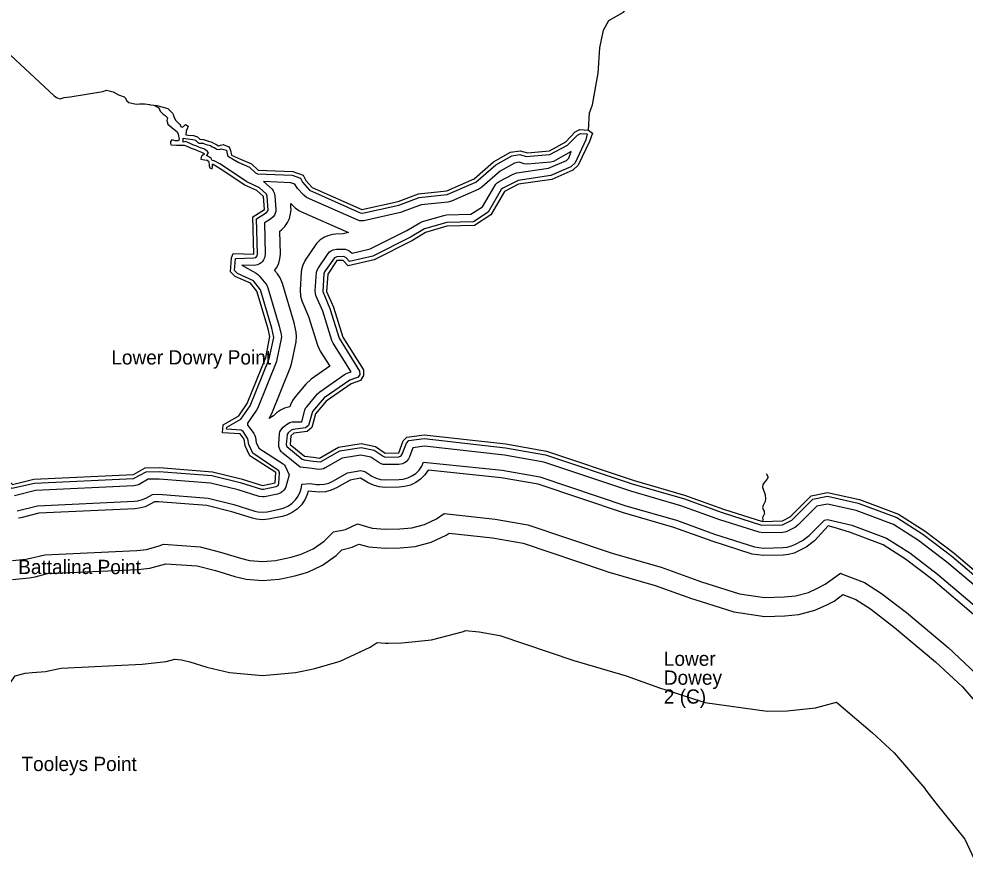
# Model space of a CAD drawing. Extents: x 2532689 to 2764727, y 536648 to 732970.
# Drawn here: x 2714374 to 2724345, y 656004 to 664960 of the extents above; entities that cross this region are included whole.
import ezdxf

# ---------------------------------------------------------------- set-up
doc = ezdxf.new("R2010")
doc.units = 0
for name, color, linetype in [('Exist Hydrographic Buffer Line', 7, 'Continuous'), ('Exist Hydrographic Creek Double Shore', 7, 'Continuous'), ('Exist Hydrographic Creek Single Shore', 7, 'Continuous'), ('Exist Hydrographic Point Label', 7, 'Continuous'), ('Exist Hydrographic River Shore', 7, 'Continuous'), ('Exist Survey Geodetic Marker Label', 7, 'Continuous')]:
    doc.layers.add(name, color=color, linetype=linetype)

msp = doc.modelspace()

# ---------------------------------------------------------------- linework, layer by layer
at = {"layer": 'Exist Hydrographic Buffer Line'}
for points in [[(2717114.4, 660065.1), (2717119.9, 660178.9), (2717114.6, 660200.7), (2716840, 660384.3), (2716795.7, 660475), (2716786.5, 660537.4), (2716735.9, 660613), (2716717.6, 660626.5), (2716562.6, 660638.5), (2716564.2, 660659.6), (2716710.9, 660744.3), (2716811.9, 660884.7), (2717012.9, 661379.6), (2717059.2, 661605.3), (2717040, 661703.6), (2716921.2, 662104.9), (2716844.5, 662201.8), (2716676.6, 662279), (2716644.4, 662310.9), (2716655.3, 662435.2), (2716848, 662443), (2716869, 662448.3), (2716883.7, 662462.9), (2716888.8, 662482.9), (2716879.4, 662854.9), (2716983.2, 662920), (2716999.4, 662940.2), (2716990.5, 663091.3), (2716981.5, 663113.7), (2716908.9, 663180.5), (2716775.4, 663243.3), (2716517.9, 663415.1), (2716490, 663433.5), (2716433, 663465), (2716411.7, 663469.8), (2716398.8, 663490.4), (2716382.6, 663504), (2716350.8, 663520.9), (2716370.9, 663545.9), (2716362.1, 663564.6), (2716345.2, 663578.5), (2716323.1, 663590), (2716278.4, 663606.3), (2716247.6, 663621), (2716205.4, 663635), (2716177.9, 663649), (2716129.5, 663667.7), (2716106.2, 663660.3), (2716103.5, 663702.3), (2716153.9, 663695.8), (2716208.1, 663691.2), (2716234.1, 663684), (2716253.2, 663664.3), (2716274.9, 663652.8), (2716310.4, 663651.2), (2716346.7, 663638.1), (2716392, 663625.8), (2716411.3, 663613.6), (2716430.1, 663606.4), (2716459.9, 663588.3), (2716484.1, 663585), (2716506.6, 663591.9), (2716561.2, 663578.2), (2716569.8, 663538.1), (2716574.3, 663516.9), (2716593.6, 663505.1), (2716625.6, 663485.6), (2716691.2, 663445.8), (2716802.5, 663400.1), (2716866.1, 663339.2), (2716886.8, 663328.7), (2717253.4, 663313.7), (2717340.6, 663282.9), (2717360.7, 663240.2), (2717435.7, 663157), (2717971.7, 662916.1), (2717994.9, 662913.3), (2718377.7, 662998), (2718593, 663078.7), (2718887.1, 663110), (2719187.9, 663239.7), (2719399.1, 663422.6), (2719568.9, 663519.3), (2719652.5, 663531), (2719720.2, 663510.3), (2719968.7, 663531.3), (2720156.3, 663631.8), (2720259.1, 663736.6), (2720292.1, 663753.6), (2720361.6, 663748.9), (2720349.9, 663685.8), (2720235.1, 663443.6)], [(2719414.7, 663233.5), (2719435.8, 663247.7), (2719583.8, 663325.9), (2719622.8, 663338.5), (2719955.6, 663386.4), (2720144.9, 663469.7), (2720169.7, 663492.3), (2720195.1, 663561.9), (2720005.8, 663458.4), (2719976.3, 663451.7), (2719731.9, 663428.6), (2719696.8, 663433.8), (2719646.2, 663449.3), (2719595.1, 663442.2), (2719445.8, 663357.1), (2719251, 663186.2), (2719220.1, 663166.4), (2718931.2, 663039.8), (2718895.7, 663030.4), (2718611.9, 663000.2), (2718394.9, 662919.9), (2718008.6, 662834.4), (2717987.9, 662832.7), (2717967.2, 662834.4), (2717939.3, 662843), (2717405, 663080.4), (2717377.1, 663102.4), (2717309.2, 663175.1), (2717282.3, 663218.7), (2717238, 663234.2), (2716952.2, 663246.6), (2717042.8, 663165.1), (2717054.9, 663148), (2717063.5, 663129.1), (2717070.3, 663097.8), (2717081.8, 662953.8), (2717080.2, 662933), (2717074.6, 662912.8), (2717065.8, 662893.9), (2717053.9, 662876.7), (2717025.6, 662852.2), (2716960.6, 662811.3), (2716968.8, 662482.9), (2716967.2, 662462.1), (2716961.6, 662441.9), (2716952.8, 662423), (2716940.9, 662405.8), (2716926.2, 662391), (2716908.9, 662379), (2716889.9, 662370.2), (2716869.6, 662364.8), (2716846.4, 662362.9), (2716722.5, 662365.4), (2716873.9, 662280.1), (2716891.1, 662268.1), (2716905.9, 662253.1), (2716975, 662170.6), (2716986.9, 662153.6), (2716997.9, 662127.6), (2717117.7, 661721.8), (2717138.2, 661634), (2717139.8, 661613.2), (2717137.6, 661589.5), (2717093.7, 661370.9), (2717087.1, 661349.6), (2716890.1, 660862.3), (2716878, 660839.4), (2716782.8, 660701.8), (2716781.2, 660680.9), (2716799.8, 660660.9), (2716850.9, 660591.6), (2716859.7, 660572.7), (2716865.7, 660548.9), (2716872.8, 660499), (2716902.2, 660439.4), (2717157.3, 660272.6), (2717172, 660257.8), (2717183.9, 660240.6), (2717222.4, 660158.1)], [(2720235.1, 663443.6), (2720188.9, 663401.7), (2719978, 663308.8), (2719634.1, 663259.3), (2719473.1, 663176.9), (2719457.3, 663161.8), (2719318.1, 662924.4), (2719162.7, 662823.7), (2718882.6, 662815.5), (2718648.6, 662749), (2718501.4, 662661.2), (2718103.2, 662460.5), (2717857.7, 662403.3), (2717821.4, 662443), (2717798.9, 662455.5), (2717724.2, 662453.4), (2717700.2, 662444), (2717595.9, 662294.1), (2717588.9, 662274.1), (2717577, 662089.9), (2717650.4, 661908.6), (2717748.6, 661596.1), (2717964.3, 661250.1), (2717965.4, 661214.2), (2717947.5, 661185.4), (2717860.2, 661153.3), (2717589.1, 660967.3), (2717468.1, 660824.1), (2717424.6, 660678.3), (2717393.9, 660652.5), (2717264.7, 660635.1), (2717244.2, 660626.1), (2717212, 660598.3), (2717200.5, 660581.6), (2717191.9, 660478.3), (2717197.2, 660455.7), (2717359.8, 660322.6), (2717379.9, 660314.2), (2717473.6, 660302.4), (2717551.2, 660292.7)], [(2717336.3, 660239.2), (2717154.6, 660383.8), (2717140, 660398.6), (2717127.9, 660415.8), (2717119.1, 660434.7), (2717113.8, 660454.9), (2717112.1, 660483.5), (2717119.7, 660588.7), (2717125.3, 660609), (2717133.9, 660627.9), (2717159.7, 660658.8), (2717192.7, 660687.4), (2717210, 660699.4), (2717229, 660708.3), (2717253.8, 660714.4), (2717333.2, 660716), (2717357, 660716.5), (2717386.1, 660839.5), (2717394.9, 660858.5), (2717406.6, 660875.2), (2717519.6, 661011.1), (2717543.8, 661033.1), (2717805.6, 661214.4), (2717832.5, 661228.3), (2717873.9, 661243.7), (2717685.3, 661544.3), (2717672.3, 661572.1), (2717575.4, 661880.7), (2717504.2, 662046.1), (2717498.7, 662066.4), (2717497.2, 662095), (2717510.6, 662292.3), (2717516.1, 662312.6), (2717529.8, 662339.2), (2717633.8, 662490.5), (2717648.6, 662505.3), (2717665.8, 662517.3), (2717684.9, 662526.2), (2717720.9, 662533.3), (2717791.9, 662536.1), (2717812.6, 662534.3), (2717832.9, 662528.8), (2717852, 662520.1), (2717869.2, 662508), (2717885.2, 662491.9), (2718075.7, 662536.3), (2718462.6, 662731.2), (2718597.5, 662813.2), (2718626.5, 662825.8), (2718850.4, 662890.7), (2718880.3, 662895.4), (2719137.9, 662903), (2719258.8, 662981.3), (2719388.4, 663202.3), (2719399.9, 663218.7), (2719414.7, 663233.5)], [(2717010, 660749), (2717038.5, 660802.4), (2717235.4, 661289.7), (2717250.3, 661339.4), (2717294.4, 661557.9), (2717300, 661613.2), (2717295.7, 661661.8), (2717273.7, 661758.2), (2717151.3, 662173), (2717125.5, 662233.6), (2717097.6, 662273.2), (2717067.6, 662309.2), (2717091.4, 662342.9), (2717111.9, 662387.2), (2717124.7, 662434.3), (2717129, 662482.9), (2717122.8, 662725.5), (2717141.9, 662739.4), (2717176.3, 662773.9), (2717204.4, 662813.8), (2717224.9, 662858.1), (2717237.6, 662905.2), (2717241.9, 662953.8), (2717240.9, 662976.7), (2717238.9, 663016.2), (2717260.4, 662993.2), (2717284.8, 662969.8), (2717324.8, 662941.8), (2717351.4, 662928.4), (2717847.7, 662708.4), (2717791.9, 662696.1), (2717714.4, 662693.2), (2717677.5, 662689.2), (2717630.1, 662676.5), (2717585.8, 662655.9), (2717545.8, 662627.9), (2717511.4, 662593.4), (2717494.6, 662571.5), (2717397.6, 662429.5), (2717386.3, 662411.5), (2717365.8, 662367.3), (2717353.1, 662320.1), (2717349.4, 662289.7), (2717337.5, 662105.4), (2717341.2, 662038.6), (2717353.9, 661991.4), (2717425.1, 661824.8), (2717520, 661524), (2717549.7, 661459.3), (2717649.2, 661300.8), (2717452.7, 661164.7), (2717396.8, 661113.4), (2717283.8, 660977.5), (2717256.5, 660938.5), (2717236, 660894.2), (2717229, 660872.4), (2717174.3, 660858.6), (2717130, 660838), (2717090, 660810), (2717055.1, 660780), (2717010, 660749)], [(2717551.2, 660292.7), (2717754.4, 660408.7), (2717980.1, 660445.7), (2718115.9, 660418.7), (2718211, 660352.2), (2718234, 660344.9), (2718376.7, 660347.4), (2718401.7, 660356.8), (2718413.4, 660373.4), (2718457.5, 660492.2), (2718481.9, 660517.3), (2718646.1, 660538.6), (2719501.2, 660442.8), (2719924.2, 660368.8), (2720846.1, 660059.1), (2721375.8, 659906.4), (2721786.5, 659759.2), (2722198.7, 659627.6), (2722420.9, 659630.9), (2722520.6, 659678.1), (2722742.1, 659899.3), (2722895.8, 659931.6), (2723219.4, 659859), (2723625, 659707.4), (2723900, 659531.4), (2724204.1, 659299.1), (2724670.6, 658905.5)], [(2724617.3, 658845.7), (2724153.8, 659236.7), (2723854.1, 659465.9), (2723589.1, 659635.4), (2723196.9, 659782.1), (2722895.2, 659849.7), (2722782, 659826), (2722587.2, 659629.2), (2722557.5, 659607.2), (2722460.9, 659558.1), (2722423, 659550.9), (2722214, 659545.8), (2722174.5, 659551.5), (2721759.4, 659683.9), (2721351, 659830.1), (2720820.7, 659983.3), (2719904.5, 660291.1), (2719489.9, 660363.6), (2718647, 660458), (2718523.9, 660442.1), (2718488.5, 660345.6), (2718480, 660327.4), (2718467.9, 660310.3), (2718453.2, 660295.4), (2718436, 660283.4), (2718416.9, 660274.6), (2718377.9, 660267.3), (2718234, 660264.9), (2718213.3, 660266.7), (2718193, 660272.2), (2718165.3, 660286.6), (2718083.7, 660343.6), (2717978.9, 660364.4), (2717781.6, 660332.1), (2717602.4, 660229.8), (2717584, 660221.2), (2717563.7, 660215.8), (2717528, 660214.9), (2717463.6, 660223), (2717336.3, 660239.2)], [(2714355.4, 659779.6), (2714571.1, 659831.9), (2715592.9, 659879.7), (2715628.4, 659883.6), (2715675.8, 659896.3), (2715718.4, 659916.1), (2715780.5, 659951.4), (2715845.7, 659952.6), (2716367.4, 659912.5), (2716639.5, 659843.6), (2716859.9, 659776), (2716893.4, 659767.9), (2716941.9, 659763.7), (2716990.5, 659767.9), (2717133.3, 659798.1), (2717170.8, 659808.9), (2717214.9, 659829.5), (2717254.9, 659857.6), (2717289.5, 659892.1), (2717317.4, 659932), (2717337.9, 659976.3), (2717350.6, 660023.4), (2717354.7, 660059.2), (2717443.7, 660064.2), (2717508.3, 660056.1), (2717543, 660054), (2717591.6, 660058.2), (2717638.7, 660070.9), (2717681.8, 660090.9), (2717836, 660178.9), (2717976.2, 660201.9), (2718019.7, 660193.2), (2718073.4, 660155.5), (2718093.9, 660142.4), (2718138.2, 660121.8), (2718185.4, 660109.2), (2718234, 660104.9), (2718380.8, 660107.4), (2718424.5, 660111.6), (2718471.6, 660124.2), (2718515.9, 660144.9), (2718555.9, 660172.9), (2718590.4, 660207.4), (2718618.5, 660247.4), (2718638.6, 660290), (2719467.2, 660205.1), (2719865, 660135.5), (2720769.7, 659831.6), (2721302, 659677.8), (2721705.5, 659533.3), (2722126.1, 659399), (2722217.7, 659385.8), (2722426.7, 659391), (2722468.5, 659395.2), (2722515.7, 659407.8), (2722549.5, 659422.6), (2722631.5, 659465.3), (2722701, 659516.7), (2722861.8, 659679.2), (2722894, 659686), (2723150.9, 659628.4), (2723516.9, 659491.5), (2723762.2, 659334.7), (2724053.6, 659111.9), (2724511.2, 658725.9)], [(2713339.2, 659869.3), (2713512.9, 659878.1), (2713658.2, 659935.7), (2713754.6, 660014.7), (2713805.7, 660012.3), (2713916.4, 659958.3), (2713941, 659954.9), (2714039.8, 659993.7), (2714125.4, 660063.7), (2714194.9, 660084.1), (2714234.2, 660068.2), (2714279.8, 660026), (2714299.9, 660016), (2714536.7, 660070.7), (2715581.6, 660119.5), (2715714.9, 660190.2)], [(2724458.1, 658666), (2724003.5, 659049.5), (2723716.3, 659269.1), (2723481.3, 659419.5), (2723128, 659551.5), (2722964.3, 659601.5), (2722901.2, 659620.7), (2722758, 659460.4), (2722668.4, 659394.4), (2722586.4, 659351.6), (2722543.4, 659332.6), (2722482.5, 659316.4), (2722428.7, 659311), (2722219.8, 659305.9), (2722101.5, 659322.8), (2721678.9, 659458), (2721277.2, 659601.6), (2720744.4, 659755.7), (2719845.3, 660057.7), (2719455.9, 660125.9), (2718687.8, 660207.4), (2718651.7, 660156), (2718607.4, 660111.6), (2718555.9, 660075.6), (2718499.1, 660049.1), (2718438.4, 660032.9), (2718382.2, 660027.4), (2718234, 660024.9), (2718171.4, 660030.4), (2718110.7, 660046.6), (2718053.9, 660073.2), (2718027.5, 660090), (2717974.8, 660120.5), (2717863.2, 660102.2), (2717721.6, 660021.3), (2717666.2, 659995.7), (2717605.5, 659979.5), (2717543, 659974), (2717498.3, 659976.8), (2717423.2, 659986.2), (2717413.2, 659948.9), (2717386.7, 659892.1), (2717350.6, 659840.6), (2717306.5, 659796.3), (2717254.9, 659760.3), (2717198.3, 659733.7), (2717149.9, 659719.9), (2717004.5, 659689.2), (2716941.9, 659683.7), (2716879.4, 659689.2), (2716836.6, 659699.5), (2716618, 659766.5), (2716354.5, 659833.2), (2715843.5, 659872.6), (2715802.5, 659871.9), (2715758.2, 659846.6), (2715703.2, 659821.1), (2715642.5, 659804.9), (2715596.6, 659799.8), (2714582.6, 659752.4), (2714392.7, 659705.8), (2714369.4, 659700.9)], [(2715714.9, 660190.2), (2715852.7, 660192.8), (2716406.4, 660150.2), (2716704.3, 660074.8), (2716930.3, 660005.4), (2716950.2, 660004.6), (2717083.2, 660032.9), (2717105.8, 660046.4), (2717114.4, 660065.1)], [(2717222.4, 660158.1), (2717187.6, 660031), (2717179, 660012.1), (2717166.9, 659994.9), (2717152.1, 659980.1), (2717134.9, 659968.1), (2717100, 659954.6), (2716962.7, 659925.5), (2716941.9, 659923.7), (2716906.7, 659929), (2716682.8, 659997.7), (2716393.4, 660070.9), (2715850.5, 660112.8), (2715736.7, 660110.6), (2715639.5, 660055.1), (2715621, 660046.7), (2715585.5, 660039.5), (2714548.2, 659991.1), (2714327.7, 659937.2)], [(2714307, 659255.4), (2714445.9, 659267.5), (2714497.7, 659278.4), (2714646.2, 659314.9), (2715617.1, 659360.3), (2715719, 659371.5), (2715853.5, 659407.6), (2715896, 659427.2), (2716283.1, 659397.4), (2716499.4, 659342.6), (2716707.4, 659278.9), (2716802.9, 659255.8), (2716941.9, 659243.7), (2717081, 659255.8), (2717108.5, 659261.3), (2717241.5, 659289.6), (2717348.6, 659320.3), (2717474.9, 659379.2), (2717589.3, 659459.2), (2717687.7, 659557.8), (2717816.5, 659582.2), (2717942.4, 659641.5), (2718095, 659597), (2718234, 659584.9), (2718389.8, 659587.5), (2718514.9, 659599.5), (2718649.4, 659635.6), (2718775.9, 659694.5), (2718855.7, 659750.4), (2719393.6, 659690.1), (2719736.4, 659630), (2720604.2, 659338.6), (2720637.2, 659328.4), (2721142, 659182.7), (2721530.2, 659043.7), (2721556.9, 659034.7), (2721967.8, 658903.7), (2722230.4, 658866), (2722439.6, 658871.2), (2722558.9, 658883), (2722693.5, 658919.1), (2722789.8, 658961.5), (2722871.9, 659004.3), (2723031.8, 659122.2), (2723053.3, 659109.7), (2723283.2, 659023.7), (2723463.8, 658908.3), (2723727.7, 658706.4), (2724166.1, 658336.7), (2724461, 658061.8)], [(2714307, 659055.3), (2714480.7, 659070.6), (2714545.5, 659084.3), (2714674.9, 659116), (2715626.7, 659160.4), (2715753.7, 659174.6), (2715922, 659219.7), (2716250.7, 659199.3), (2716445.5, 659150), (2716648.7, 659087.6), (2716768.3, 659058.9), (2716941.9, 659043.7), (2717115.6, 659058.9), (2717150.3, 659065.6), (2717283.2, 659093.9), (2717417.1, 659132.3), (2717574.9, 659206.1), (2717717.7, 659306), (2717777.1, 659365.3), (2717885, 659394.3), (2717957.2, 659427.7), (2718060.3, 659400.1), (2718234, 659384.9), (2718393.3, 659387.5), (2718549.8, 659402.5), (2718717.9, 659447.7), (2718876, 659521.4), (2718907.6, 659543.3), (2719365.1, 659492), (2719687.2, 659435.7), (2720540.4, 659149), (2720581.8, 659136.2), (2721080.5, 658992.3), (2721462.9, 658855.4), (2721496, 658844.2), (2721907.1, 658713.1), (2722235.6, 658666), (2722444.5, 658671.2), (2722593.8, 658686.1), (2722761.9, 658731.2), (2722882.3, 658784.2), (2722964.3, 658826.9), (2723056.6, 658895), (2723193.6, 658843.8), (2723349, 658744.4), (2723602.5, 658550.4), (2724033.3, 658187.1), (2724316.9, 657922.8), (2724715.3, 657462.1)], [(2714512.3, 658073.3), (2714654.2, 658085.7), (2714784, 658113), (2714818.6, 658121.6), (2715673.3, 658161.6), (2715927.1, 658189.8), (2716018.4, 658214.2), (2716088.5, 658208.8), (2716176.1, 658186.6), (2716355.5, 658131.6), (2716594.8, 658074.1), (2716941.9, 658043.7), (2717289.3, 658074.1), (2717358.4, 658087.5), (2717491.5, 658115.8), (2717759.1, 658192.6), (2718075.1, 658340), (2718149.7, 658392.3), (2718234, 658384.9), (2718268.2, 658385.2), (2718410.3, 658387.6), (2718723.2, 658417.7), (2719059.9, 658508), (2719080.8, 658517.6), (2719222.9, 658501.6), (2719440.5, 658463.6), (2720222.4, 658201)], [(2720222.4, 658201), (2720304.6, 658175.4), (2720772.9, 658040.2), (2721126, 657913.9), (2721192.1, 657891.5), (2721603, 657760.4), (2722260, 657666.4), (2722469.1, 657671.5), (2722767.3, 657701.2), (2722989.1, 657760.7), (2723012.7, 657739.7), (2723369.5, 657438.6), (2723595.9, 657227.9), (2723920.7, 656852.4), (2723932.6, 656834.6), (2724035.3, 656696.4), (2724340.6, 656320.1), (2724488.1, 656003.9)], [(2713140.9, 656043.1), (2713276.8, 656157.4), (2713446.8, 656344.9), (2713743.3, 656772.7), (2713890, 656985.1), (2714037.6, 657301), (2714127.4, 657637.8), (2714141.8, 657800.9), (2714170.5, 657825.6), (2714251.5, 657920.9), (2714334.7, 658038.9), (2714439.3, 658066.9), (2714512.3, 658073.3)]]:
    msp.add_lwpolyline(points, dxfattribs=at)
at = {"layer": 'Exist Hydrographic Creek Double Shore'}
for points in [[(2715794.9, 664051.2), (2715826.3, 664046.7), (2715878.5, 664033.8), (2715942.7, 664017.1), (2715961.4, 663999.6), (2715977.6, 663979.9), (2715991.7, 663966.2), (2716000.4, 663954.3), (2716011, 663920.6), (2716027.6, 663888.8), (2716064.3, 663853.6), (2716068.6, 663849.7), (2716081.1, 663825.9), (2716095.1, 663818.2), (2716109, 663826.5), (2716130.6, 663849.1), (2716158.9, 663831.7), (2716145.5, 663801.3), (2716136.1, 663777.1), (2716132.8, 663738.9), (2716159.1, 663735.4), (2716215, 663730.7), (2716255.4, 663719.6), (2716281.9, 663692.2), (2716317.8, 663691), (2716360, 663675.8), (2716408.4, 663662.9), (2716432.8, 663647.4), (2716450.8, 663641.8), (2716461.1, 663632), (2716477.1, 663624.4), (2716497.2, 663630.9), (2716524.9, 663635.5), (2716587.4, 663610.8), (2716597.9, 663595), (2716602.2, 663574.9), (2716613.3, 663525.8)], [(2715794.9, 664051.2), (2715846.8, 664023), (2715863.6, 663989.4), (2715894.3, 663958), (2715914.6, 663944.4), (2715939, 663916.9), (2715933.9, 663890.8), (2715944.6, 663852.9), (2715985.4, 663817.8), (2716007.5, 663800.2), (2716038.3, 663772.9), (2716052.8, 663749.1), (2716057.4, 663723.2), (2716064.1, 663695.4), (2716054.5, 663675.1), (2716024.5, 663676.4), (2715986.4, 663685.6), (2715972.7, 663669.2), (2715971, 663647.2), (2715975.5, 663635.2), (2716033.6, 663630.5), (2716077.7, 663629.5), (2716115.4, 663630.4), (2716159.9, 663613.3), (2716190, 663598), (2716230.4, 663584.8), (2716262.6, 663569.5), (2716296.9, 663556.3), (2716304.9, 663554.4), (2716327, 663542.9), (2716331.3, 663539), (2716307.5, 663522.4), (2716301.8, 663518.3), (2716296, 663502.1), (2716292.5, 663484.1), (2716328, 663477.3)], [(2716613.3, 663525.8), (2716707.8, 663482.1), (2716824.9, 663434.3), (2716893.8, 663368.1), (2717260.8, 663353.4), (2717369.9, 663315.1), (2717397, 663257.1), (2717464.8, 663184.4), (2717987.9, 662952.7), (2718368.9, 663037), (2718583.8, 663117.9), (2718883, 663149.7), (2719171.9, 663276.4), (2719375.9, 663455.4), (2719556, 663557.9), (2719655.8, 663571.8), (2719731.9, 663548.6), (2719964.8, 663571.1), (2720136.9, 663666.8), (2720234.9, 663769.2), (2720283.9, 663794.2), (2720376, 663788.1)], [(2720376, 663788.1), (2720418.8, 663757), (2720386.8, 663670.3), (2720267.9, 663419.3), (2720210.9, 663367.7), (2719988.8, 663270), (2719639.8, 663219.7), (2719492, 663141.6), (2719347.8, 662896), (2719175, 662784), (2718883.8, 662775.5), (2718659.9, 662710.6), (2718520.9, 662626.2), (2718116.9, 662422.7), (2717844, 662359), (2717791.9, 662416.1), (2717725.9, 662413.4), (2717628.9, 662271.5), (2717617, 662087.2), (2717687.9, 661922.6), (2717787, 661608.1), (2718003.9, 661262.2), (2718006, 661203.2), (2717974, 661152.6), (2717873.9, 661115.8), (2717611.9, 660934.4), (2717498.9, 660798.5), (2717459.9, 660655.7), (2717410.9, 660614.3), (2717270, 660595.5), (2717237.8, 660567.9), (2717231.9, 660475.7), (2717384.9, 660353.9), (2717478.8, 660342), (2717543, 660334)], [(2716328, 663477.3), (2716356.9, 663473.4), (2716373.1, 663459.8), (2716374.2, 663452), (2716377.9, 663423.8), (2716380.1, 663413.8), (2716386.7, 663390), (2716410.9, 663382.4), (2716414.4, 663404.6), (2716413.9, 663430)], [(2716495.6, 663381.7), (2716467.9, 663400.1), (2716413.9, 663430)], [(2717075, 660072), (2717079.9, 660180.7), (2716808.9, 660356.9), (2716757, 660463.1), (2716746.9, 660531.6), (2716703.9, 660589), (2716520, 660601.3), (2716525.9, 660683.6), (2716691, 660778.9), (2716778.9, 660907.3), (2716976, 661394.6), (2717019.9, 661613.2), (2717000.8, 661694.5), (2716882.9, 662093.6), (2716813.8, 662176.2), (2716653.9, 662245.3), (2716602.8, 662295.8), (2716615.9, 662444), (2716631.9, 662487.3), (2716848.9, 662482.9), (2716838.8, 662876.6), (2716961.8, 662953.8), (2716950.8, 663088), (2716881.9, 663150.9), (2716755.8, 663208.2), (2716495.6, 663381.7)]]:
    msp.add_lwpolyline(points, dxfattribs=at)
at = {"layer": 'Exist Hydrographic Creek Single Shore'}
for points in [[(2720376, 663788.1), (2720387.8, 663972.4), (2720419.8, 664055.8), (2720477.9, 664389.8), (2720496.9, 664656.5), (2720533.8, 664842), (2720589.8, 664942.7), (2720745.9, 665031.1), (2720826.9, 665132.9), (2720889.8, 665276.7), (2720942.9, 665495.5), (2720929.8, 665678.9), (2720859.9, 665800.9), (2720817.8, 665841.8), (2720799.8, 665890.4), (2720756.7, 665931.3), (2720747.7, 665973.6), (2720696.9, 666014.2), (2720572.8, 666295)], [(2714026.5, 664818), (2714745, 664150.8), (2714771.3, 664133.4), (2714807.8, 664118.1), (2714849.4, 664133), (2714915, 664140.5), (2715257.7, 664194.2), (2715297, 664209.2), (2715367.6, 664192.7), (2715422.1, 664159.9), (2715482.6, 664139.1), (2715494.9, 664127.4), (2715509.7, 664095.7), (2715533.9, 664078.2), (2715564, 664070.9), (2715610.1, 664061.8), (2715646, 664064.7), (2715700.2, 664063.8), (2715751.4, 664058.4)], [(2715751.4, 664058.4), (2715761.9, 664055.8), (2715794.9, 664051.2)], [(2722249.9, 660170.5), (2722268.8, 660132.8), (2722255.3, 660106.5), (2722232.1, 660080), (2722212.4, 660055.5), (2722209.3, 660025.3), (2722226.3, 659977.7), (2722237, 659947.8), (2722241.9, 659903.8), (2722238.4, 659877.7), (2722231.1, 659861.6), (2722215.5, 659835.2), (2722209.9, 659813), (2722218.6, 659791.2), (2722226.8, 659775.3), (2722229.2, 659763.3), (2722229.4, 659751.3), (2722225.7, 659737.2), (2722217.9, 659723), (2722210.6, 659706.8), (2722213, 659686.8), (2722211, 659665.8)]]:
    msp.add_lwpolyline(points, dxfattribs=at)
at = {"layer": 'Exist Hydrographic River Shore'}
for points in [[(2717543, 660334), (2717741, 660447), (2717980.9, 660486.3), (2718131.9, 660456.3), (2718234, 660384.9), (2718375.9, 660387.4), (2718423, 660514.1), (2718463, 660555.1), (2718645.9, 660578.9), (2719506.9, 660482.4), (2719933.9, 660407.7), (2720859.1, 660097), (2721388.1, 659944.4), (2721800, 659796.9), (2722211, 659665.8)], [(2713740.9, 660055.4), (2713815.9, 660051.9), (2713933.8, 659994.3), (2714024.9, 660030.8), (2714105.9, 660099.8), (2714196.9, 660126.4), (2714256, 660102.6), (2714306.8, 660055.4), (2714530.9, 660110.4), (2715580, 660159.4), (2715703.8, 660230), (2715853.9, 660232.8), (2716412.9, 660189.8), (2716715, 660113.4), (2716941.9, 660043.7), (2717075, 660072)], [(2722211, 659665.8), (2722419.9, 659670.9), (2722501.9, 659713.7), (2722722, 659936), (2722896, 659972.5), (2723231.1, 659897.4), (2723643.1, 659743.3), (2723922.9, 659564.2), (2724229.1, 659330.3), (2724697, 658935.5), (2725038, 658617.7)]]:
    msp.add_lwpolyline(points, dxfattribs=at)

# ---------------------------------------------------------------- texts
at = {"layer": 'Exist Hydrographic Point Label'}
for s, p in [('Lower Dowry Point', (2715347.9, 661319.9)), ('Battalina Point', (2714366.5, 659111.7)), ('Tooleys Point', (2714400.9, 657036.7))]:
    msp.add_text(s, height=150, dxfattribs=at).set_placement(p)
at = {"layer": 'Exist Survey Geodetic Marker Label'}
for s, p in [('Lower', (2721170.1, 658145)), ('Dowey', (2721170.1, 657945.8)), ('2 (C)', (2721170.1, 657746.6))]:
    msp.add_text(s, height=150, dxfattribs=at).set_placement(p)

doc.saveas('drawing.dxf')
